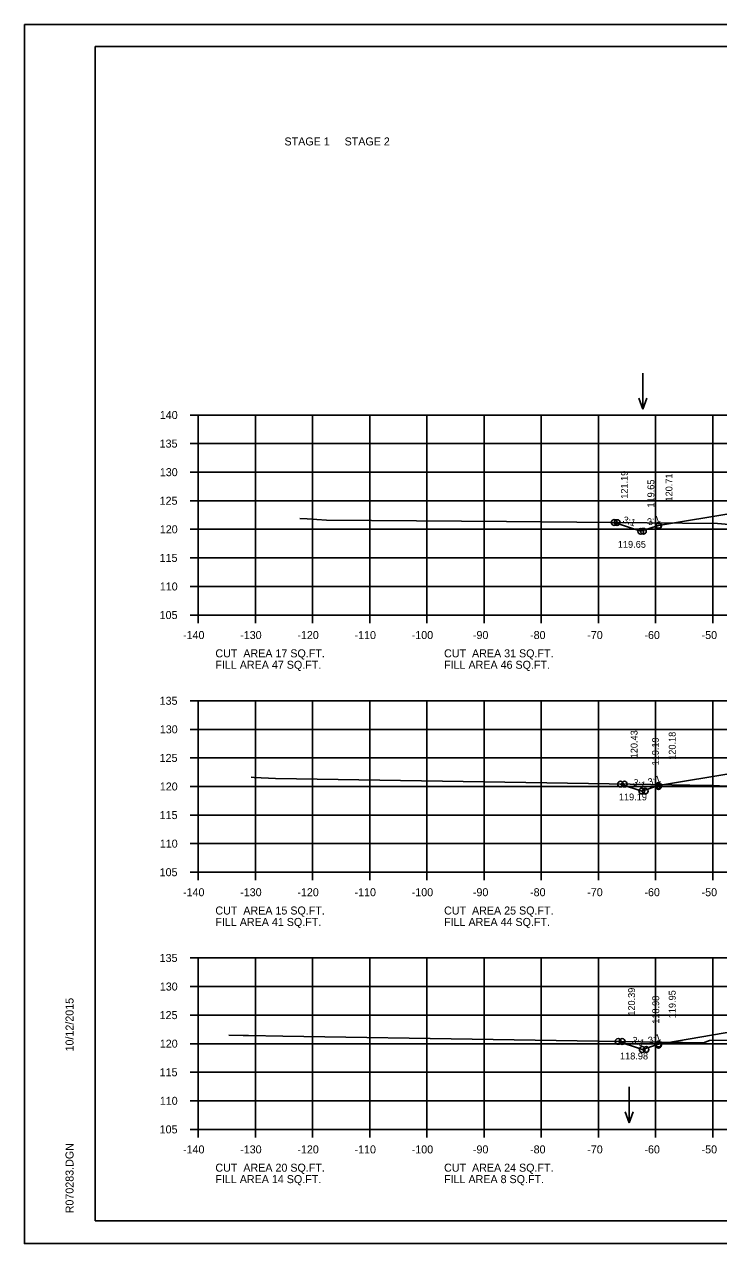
# Model space of a CAD drawing. Extents: x 1175611 to 1176402, y -433344 to -416213.
# Drawn here: x 1175610.6 to 1175732, y -420329.9 to -420116.6 of the extents above; entities that cross this region are included whole.
import ezdxf

# ---------------------------------------------------------------- set-up
doc = ezdxf.new("R2010")
doc.units = 0
for name, color, linetype in [('Default', 7, 'Continuous'), ('R_Axis', 7, 'Continuous'), ('R_Axis Annot', 7, 'Continuous'), ('R_Border', 7, 'Continuous'), ('R_Exist Surface', 7, 'Continuous'), ('R_Fin Surface', 7, 'Continuous'), ('R_Grid', 7, 'Continuous'), ('R_No Plot', 7, 'Continuous'), ('R_Water Annot', 7, 'Continuous'), ('R_Xsect Elev', 7, 'Continuous'), ('R_Xsect Slope', 7, 'Continuous')]:
    doc.layers.add(name, color=color, linetype=linetype)

msp = doc.modelspace()

# ---------------------------------------------------------------- linework, layer by layer
at = {"layer": 'R_Axis'}
for p, q in [((1175639.57, -420184.93), (1175640.97, -420184.93)), ((1175640.97, -420219.93), (1175640.97, -420184.93)), ((1175639.57, -420189.93), (1175640.97, -420189.93)), ((1175639.57, -420194.93), (1175640.97, -420194.93)), ((1175639.57, -420199.93), (1175640.97, -420199.93)), ((1175639.57, -420204.93), (1175640.97, -420204.93)), ((1175639.57, -420209.93), (1175640.97, -420209.93)), ((1175639.57, -420214.93), (1175640.97, -420214.93)), ((1175639.57, -420219.93), (1175640.97, -420219.93)), ((1175640.97, -420219.93), (1175920.97, -420219.93)), ((1175640.97, -420221.33), (1175640.97, -420219.93)), ((1175650.97, -420221.33), (1175650.97, -420219.93)), ((1175660.97, -420221.33), (1175660.97, -420219.93)), ((1175670.97, -420221.33), (1175670.97, -420219.93)), ((1175680.97, -420221.33), (1175680.97, -420219.93)), ((1175690.97, -420221.33), (1175690.97, -420219.93)), ((1175700.97, -420221.33), (1175700.97, -420219.93)), ((1175710.97, -420221.33), (1175710.97, -420219.93)), ((1175720.97, -420221.33), (1175720.97, -420219.93)), ((1175730.97, -420221.33), (1175730.97, -420219.93)), ((1175639.57, -420234.93), (1175640.97, -420234.93)), ((1175640.97, -420264.93), (1175640.97, -420234.93)), ((1175639.57, -420239.93), (1175640.97, -420239.93)), ((1175639.57, -420244.93), (1175640.97, -420244.93)), ((1175639.57, -420249.93), (1175640.97, -420249.93)), ((1175639.57, -420254.93), (1175640.97, -420254.93)), ((1175639.57, -420259.93), (1175640.97, -420259.93)), ((1175639.57, -420264.93), (1175640.97, -420264.93)), ((1175640.97, -420264.93), (1175920.97, -420264.93)), ((1175640.97, -420266.33), (1175640.97, -420264.93)), ((1175650.97, -420266.33), (1175650.97, -420264.93)), ((1175660.97, -420266.33), (1175660.97, -420264.93)), ((1175670.97, -420266.33), (1175670.97, -420264.93)), ((1175680.97, -420266.33), (1175680.97, -420264.93)), ((1175690.97, -420266.33), (1175690.97, -420264.93)), ((1175700.97, -420266.33), (1175700.97, -420264.93)), ((1175710.97, -420266.33), (1175710.97, -420264.93)), ((1175720.97, -420266.33), (1175720.97, -420264.93)), ((1175730.97, -420266.33), (1175730.97, -420264.93)), ((1175639.57, -420279.93), (1175640.97, -420279.93)), ((1175640.97, -420309.93), (1175640.97, -420279.93)), ((1175639.57, -420284.93), (1175640.97, -420284.93)), ((1175639.57, -420289.93), (1175640.97, -420289.93)), ((1175639.57, -420294.93), (1175640.97, -420294.93)), ((1175639.57, -420299.93), (1175640.97, -420299.93)), ((1175639.57, -420304.93), (1175640.97, -420304.93)), ((1175639.57, -420309.93), (1175640.97, -420309.93)), ((1175640.97, -420309.93), (1175920.97, -420309.93)), ((1175640.97, -420311.33), (1175640.97, -420309.93)), ((1175650.97, -420311.33), (1175650.97, -420309.93)), ((1175660.97, -420311.33), (1175660.97, -420309.93)), ((1175670.97, -420311.33), (1175670.97, -420309.93)), ((1175680.97, -420311.33), (1175680.97, -420309.93)), ((1175690.97, -420311.33), (1175690.97, -420309.93)), ((1175700.97, -420311.33), (1175700.97, -420309.93)), ((1175710.97, -420311.33), (1175710.97, -420309.93)), ((1175720.97, -420311.33), (1175720.97, -420309.93)), ((1175730.97, -420311.33), (1175730.97, -420309.93))]:
    msp.add_line(p, q, dxfattribs=at)
at = {"layer": 'R_Border'}
for p, q in [((1175622.97, -420120.47), (1175939.15, -420120.47)), ((1175622.97, -420325.93), (1175622.97, -420120.47)), ((1175622.97, -420325.93), (1175622.97, -420325.93)), ((1175939.15, -420325.93), (1175622.97, -420325.93))]:
    msp.add_line(p, q, dxfattribs=at)
at = {"layer": 'R_Exist Surface'}
for points in [[(1175658.74, -420203.03), (1175660, -420203.12), (1175663.4, -420203.34), (1175694.88, -420203.59), (1175731.81, -420203.89), (1175740.61, -420204.69)], [(1175650.24, -420248.3), (1175650.73, -420248.33), (1175654.46, -420248.54), (1175723.81, -420249.64), (1175730.15, -420249.74), (1175730.79, -420249.77), (1175741.53, -420250.24)], [(1175646.33, -420293.43), (1175648.83, -420293.5), (1175649.75, -420293.52), (1175655.75, -420293.61), (1175729.36, -420294.78), (1175730.38, -420294.38), (1175735.27, -420294.29)]]:
    msp.add_lwpolyline(points, dxfattribs=at)
at = {"layer": 'R_Fin Surface'}
for points in [[(1175713.74, -420203.74), (1175718.37, -420205.28), (1175721.47, -420204.25), (1175735.2, -420201.96), (1175743.47, -420200.58), (1175749.47, -420200.34), (1175751.47, -420200.3), (1175780.97, -420199.71), (1175810.47, -420200.3), (1175812.47, -420200.34), (1175818.47, -420200.58), (1175826.75, -420201.96), (1175840.47, -420204.25), (1175844.6, -420205.63), (1175853.47, -420202.67)], [(1175714.84, -420249.5), (1175718.55, -420250.74), (1175721.47, -420249.77), (1175735.2, -420247.48), (1175743.47, -420246.1), (1175749.47, -420245.86), (1175751.47, -420245.82), (1175780.97, -420245.23), (1175810.47, -420245.82), (1175812.47, -420245.86), (1175818.47, -420246.1), (1175826.75, -420247.48), (1175840.47, -420249.77), (1175844.5, -420251.11), (1175851.66, -420248.72)], [(1175714.4, -420294.54), (1175718.33, -420295.85), (1175718.63, -420295.95), (1175718.86, -420295.87), (1175721.47, -420295), (1175722.57, -420294.82), (1175735.2, -420292.71)]]:
    msp.add_lwpolyline(points, dxfattribs=at)
at = {"layer": 'R_Grid'}
for p, q in [((1175640.97, -420184.93), (1175920.97, -420184.93)), ((1175640.97, -420219.93), (1175640.97, -420184.93)), ((1175650.97, -420219.93), (1175650.97, -420184.93)), ((1175660.97, -420219.93), (1175660.97, -420184.93)), ((1175670.97, -420219.93), (1175670.97, -420184.93)), ((1175680.97, -420219.93), (1175680.97, -420184.93)), ((1175690.97, -420219.93), (1175690.97, -420184.93)), ((1175700.97, -420219.93), (1175700.97, -420184.93)), ((1175710.97, -420219.93), (1175710.97, -420184.93)), ((1175720.97, -420219.93), (1175720.97, -420184.93)), ((1175730.97, -420219.93), (1175730.97, -420184.93)), ((1175640.97, -420189.93), (1175920.97, -420189.93)), ((1175640.97, -420194.93), (1175920.97, -420194.93)), ((1175640.97, -420199.93), (1175920.97, -420199.93)), ((1175640.97, -420204.93), (1175920.97, -420204.93)), ((1175640.97, -420209.93), (1175920.97, -420209.93)), ((1175640.97, -420214.93), (1175920.97, -420214.93)), ((1175640.97, -420219.93), (1175920.97, -420219.93)), ((1175640.97, -420234.93), (1175920.97, -420234.93)), ((1175640.97, -420264.93), (1175640.97, -420234.93)), ((1175650.97, -420264.93), (1175650.97, -420234.93)), ((1175660.97, -420264.93), (1175660.97, -420234.93)), ((1175670.97, -420264.93), (1175670.97, -420234.93)), ((1175680.97, -420264.93), (1175680.97, -420234.93)), ((1175690.97, -420264.93), (1175690.97, -420234.93)), ((1175700.97, -420264.93), (1175700.97, -420234.93)), ((1175710.97, -420264.93), (1175710.97, -420234.93)), ((1175720.97, -420264.93), (1175720.97, -420234.93)), ((1175730.97, -420264.93), (1175730.97, -420234.93)), ((1175640.97, -420239.93), (1175920.97, -420239.93)), ((1175640.97, -420244.93), (1175920.97, -420244.93)), ((1175640.97, -420249.93), (1175920.97, -420249.93)), ((1175640.97, -420254.93), (1175920.97, -420254.93)), ((1175640.97, -420259.93), (1175920.97, -420259.93)), ((1175640.97, -420264.93), (1175920.97, -420264.93)), ((1175640.97, -420279.93), (1175920.97, -420279.93)), ((1175640.97, -420309.93), (1175640.97, -420279.93)), ((1175650.97, -420309.93), (1175650.97, -420279.93)), ((1175660.97, -420309.93), (1175660.97, -420279.93)), ((1175670.97, -420309.93), (1175670.97, -420279.93)), ((1175680.97, -420309.93), (1175680.97, -420279.93)), ((1175690.97, -420309.93), (1175690.97, -420279.93)), ((1175700.97, -420309.93), (1175700.97, -420279.93)), ((1175710.97, -420309.93), (1175710.97, -420279.93)), ((1175720.97, -420309.93), (1175720.97, -420279.93)), ((1175730.97, -420309.93), (1175730.97, -420279.93)), ((1175640.97, -420284.93), (1175920.97, -420284.93)), ((1175640.97, -420289.93), (1175920.97, -420289.93)), ((1175640.97, -420294.93), (1175920.97, -420294.93)), ((1175640.97, -420299.93), (1175920.97, -420299.93)), ((1175640.97, -420304.93), (1175920.97, -420304.93)), ((1175640.97, -420309.93), (1175920.97, -420309.93))]:
    msp.add_line(p, q, dxfattribs=at)
at = {"layer": 'R_No Plot'}
for p, q in [((1175610.57, -420116.58), (1175943.91, -420116.58)), ((1175610.57, -420329.91), (1175943.91, -420329.91))]:
    msp.add_line(p, q, dxfattribs=at)
msp.add_lwpolyline([(1175610.57, -420116.58), (1175943.91, -420116.58), (1175943.91, -420329.92), (1175610.57, -420329.92)], close=True, dxfattribs=at)
for centre in [(1175713.74, -420203.74), (1175713.74, -420203.74), (1175714.26, -420203.75), (1175721.47, -420204.25), (1175721.47, -420204.39), (1175718.37, -420205.28), (1175718.83, -420205.27), (1175714.84, -420249.5), (1175714.84, -420249.5), (1175715.5, -420249.51), (1175721.47, -420249.77), (1175721.47, -420249.95), (1175718.55, -420250.74), (1175719.15, -420250.73), (1175714.4, -420294.54), (1175714.4, -420294.54), (1175715.13, -420294.55), (1175718.63, -420295.95), (1175719.29, -420295.94), (1175721.47, -420295), (1175721.47, -420295.21)]:
    msp.add_circle(centre, 0.5, dxfattribs=at)
at = {"layer": 'R_Water Annot'}
for p, q in [((1175718.71, -420177.62), (1175718.71, -420183.91)), ((1175718.71, -420183.91), (1175718.01, -420181.98)), ((1175718.71, -420183.91), (1175719.41, -420181.98)), ((1175716.37, -420302.51), (1175716.37, -420308.79)), ((1175716.37, -420308.79), (1175715.67, -420306.87)), ((1175716.37, -420308.79), (1175717.07, -420306.87))]:
    msp.add_line(p, q, dxfattribs=at)

# ---------------------------------------------------------------- texts
at = {"layer": 'Default'}
for s, p in [('STAGE 1     STAGE 2', (1175656.06, -420137.76)), ('CUT  AREA 17 SQ.FT.', (1175643.97, -420227.33)), ('CUT  AREA 31 SQ.FT.', (1175683.97, -420227.33)), ('FILL AREA 47 SQ.FT.', (1175643.97, -420229.33)), ('FILL AREA 46 SQ.FT.', (1175683.97, -420229.33)), ('CUT  AREA 15 SQ.FT.', (1175643.97, -420272.33)), ('FILL AREA 41 SQ.FT.', (1175643.97, -420274.33)), ('CUT  AREA 25 SQ.FT.', (1175683.97, -420272.33)), ('FILL AREA 44 SQ.FT.', (1175683.97, -420274.33)), ('CUT  AREA 20 SQ.FT.', (1175643.97, -420317.33)), ('CUT  AREA 24 SQ.FT.', (1175683.97, -420317.33)), ('FILL AREA 14 SQ.FT.', (1175643.97, -420319.33)), ('FILL AREA 8 SQ.FT.', (1175683.97, -420319.33))]:
    msp.add_text(s, height=1.4, dxfattribs=at).set_placement(p)
at = {"layer": 'R_Axis Annot'}
for s, p in [('140', (1175634.25, -420185.63)), ('135', (1175634.22, -420190.63)), ('130', (1175634.25, -420195.63)), ('125', (1175634.22, -420200.63)), ('120', (1175634.25, -420205.63)), ('115', (1175634.22, -420210.63)), ('110', (1175634.25, -420215.63)), ('105', (1175634.22, -420220.63)), ('-140', (1175638.31, -420224.13)), ('-130', (1175648.31, -420224.13)), ('-120', (1175658.31, -420224.13)), ('-110', (1175668.31, -420224.13)), ('-100', (1175678.31, -420224.13)), ('-90', (1175689.01, -420224.13)), ('-80', (1175699.01, -420224.13)), ('-70', (1175709.01, -420224.13)), ('-60', (1175719.01, -420224.13)), ('-50', (1175729.01, -420224.13)), ('135', (1175634.22, -420235.63)), ('130', (1175634.25, -420240.63)), ('125', (1175634.22, -420245.63)), ('120', (1175634.25, -420250.63)), ('115', (1175634.22, -420255.63)), ('110', (1175634.25, -420260.63)), ('105', (1175634.22, -420265.63)), ('-140', (1175638.31, -420269.13)), ('-130', (1175648.31, -420269.13)), ('-120', (1175658.31, -420269.13)), ('-110', (1175668.31, -420269.13)), ('-100', (1175678.31, -420269.13)), ('-90', (1175689.01, -420269.13)), ('-80', (1175699.01, -420269.13)), ('-70', (1175709.01, -420269.13)), ('-60', (1175719.01, -420269.13)), ('-50', (1175729.01, -420269.13)), ('135', (1175634.22, -420280.63)), ('130', (1175634.25, -420285.63)), ('125', (1175634.22, -420290.63)), ('120', (1175634.25, -420295.63)), ('115', (1175634.22, -420300.63)), ('110', (1175634.25, -420305.63)), ('105', (1175634.22, -420310.63)), ('-140', (1175638.31, -420314.13)), ('-130', (1175648.31, -420314.13)), ('-120', (1175658.31, -420314.13)), ('-110', (1175668.31, -420314.13)), ('-100', (1175678.31, -420314.13)), ('-90', (1175689.01, -420314.13)), ('-80', (1175699.01, -420314.13)), ('-70', (1175709.01, -420314.13)), ('-60', (1175719.01, -420314.13)), ('-50', (1175729.01, -420314.13))]:
    msp.add_text(s, height=1.4, dxfattribs=at).set_placement(p)
at = {"layer": 'R_Border'}
for s, p in [('10/12/2015', (1175619.16, -420296.29)), ('R070283.DGN', (1175619.16, -420324.61))]:
    msp.add_text(s, height=1.4, rotation=90, dxfattribs=at).set_placement(p)
at = {"layer": 'R_Xsect Elev'}
for s, p in [('121.19', (1175716.1, -420199.58)), ('120.71', (1175723.91, -420200.07)), ('119.65', (1175720.74, -420201.13)), ('120.43', (1175717.81, -420245)), ('120.18', (1175724.47, -420245.26)), ('119.19', (1175721.53, -420246.24)), ('120.39', (1175717.36, -420290.04)), ('119.95', (1175724.47, -420290.49)), ('118.98', (1175721.59, -420291.45))]:
    msp.add_text(s, height=1.2, rotation=90, dxfattribs=at).set_placement(p)
for s, p in [('119.65', (1175714.36, -420208.16)), ('119.19', (1175714.54, -420252.36)), ('118.98', (1175714.74, -420297.69))]:
    msp.add_text(s, height=1.2, dxfattribs=at).set_placement(p)
at = {"layer": 'R_Xsect Slope'}
for rotation, p in [(341.5651, (1175715.13, -420203.73)), (18.4349, (1175719.76, -420204.29)), (341.5651, (1175716.85, -420249.65)), (18.4349, (1175719.85, -420249.78)), (341.5651, (1175716.67, -420294.77)), (18.4349, (1175719.89, -420295))]:
    msp.add_text('3:1', height=1.2, rotation=rotation, dxfattribs=at).set_placement(p)

doc.saveas('drawing.dxf')
